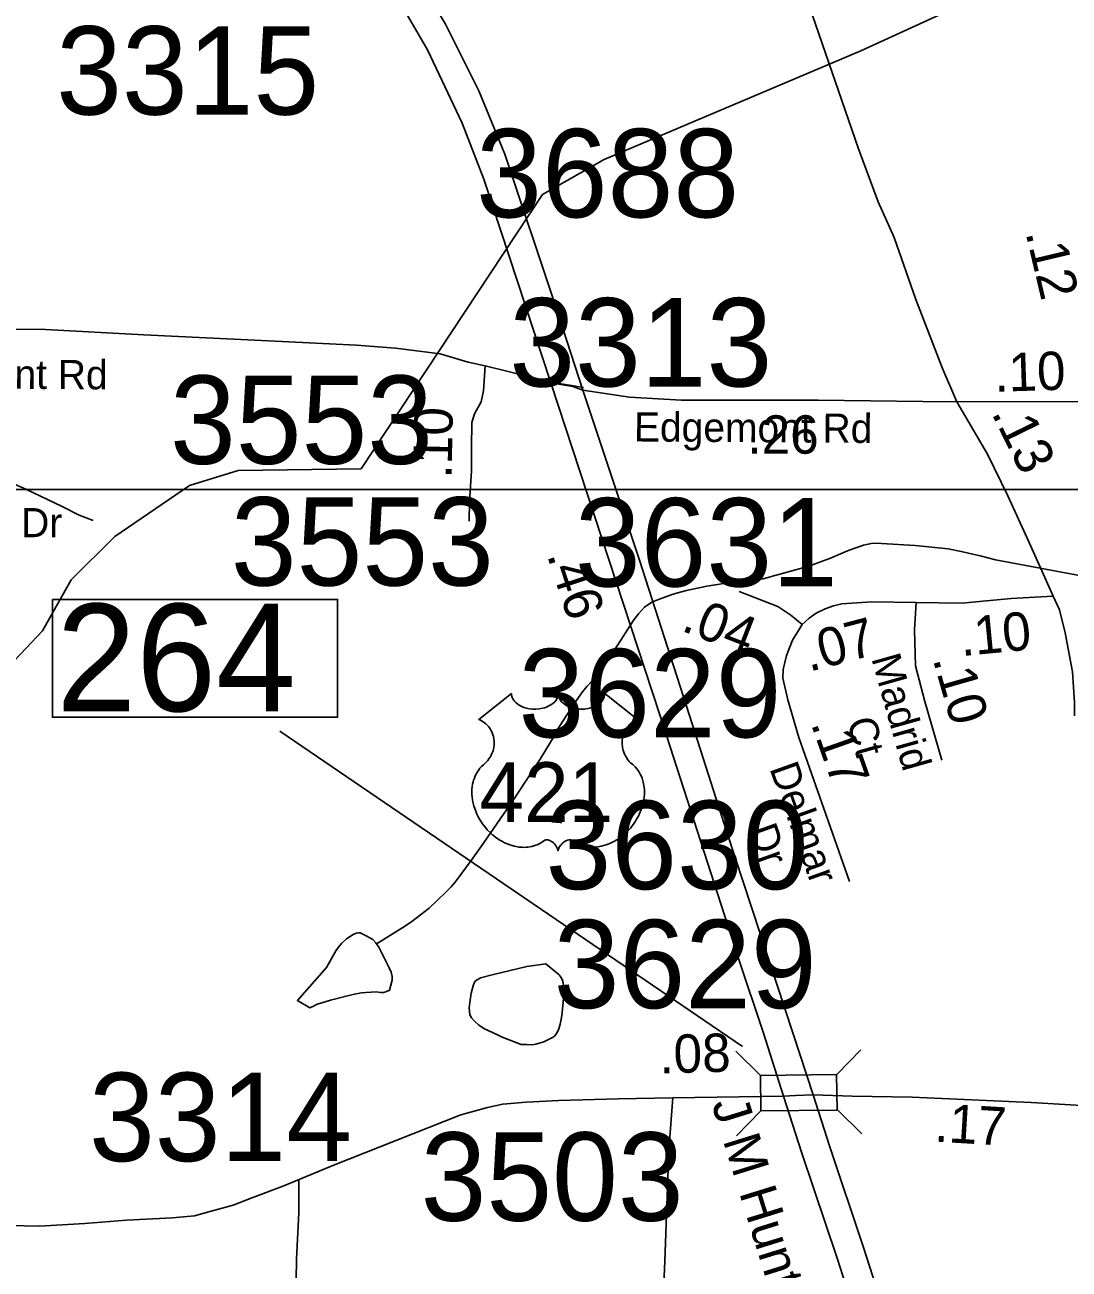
# Model space of a CAD drawing. Extents: x 1662474 to 1856135, y 779280 to 917889.
# Drawn here: x 1772519 to 1775921, y 824049 to 828102 of the extents above; entities that cross this region are included whole.
import ezdxf

# ---------------------------------------------------------------- set-up
doc = ezdxf.new("R2010")
doc.units = 0
for name, color, linetype in [('Cogo Default Point CELL', 7, 'Continuous'), ('Exist Hydrographic Misc Water Feature', 7, 'Continuous'), ('Exist Hydrographic Pond Under 1500 Sq Ft', 7, 'Continuous'), ('Exist Road Non-System Type 51', 7, 'Continuous'), ('Exist Road Non-System Type 51 Label', 7, 'Continuous'), ('Exist Road Primary US Divided Attributed', 7, 'Continuous'), ('Exist Road Primary US Label', 7, 'Continuous'), ('Exist Road Primary US Mileage Hundredths English Label', 7, 'Continuous'), ('Exist Road Primary US Service Attributed', 7, 'Continuous'), ('Exist Road Primary US Shield Number Label', 7, 'Continuous'), ('Exist Road Secondary Mileage Tenths English Label', 7, 'Continuous'), ('Exist Road Secondary Structure Standard Bridge CELL', 7, 'Continuous'), ('Exist Road Secondary Structure Standard Bridge Number Label', 7, 'Continuous'), ('Exist Road Secondary Type 51 Attributed', 7, 'Continuous'), ('Exist Road Secondary Type 51 Label', 7, 'Continuous'), ('Map Preparation Inset Cut Line', 7, 'Continuous'), ('Prop DGN Element Guardrail', 7, 'Continuous'), ('Prop Horizontal Alignment Tick Label', 7, 'Continuous')]:
    doc.layers.add(name, color=color, linetype=linetype)

msp = doc.modelspace()

# ---------------------------------------------------------------- linework, layer by layer
at = {"layer": 'Exist Hydrographic Misc Water Feature'}
for points in [[(1771434.3, 825072.1), (1771769.3, 825327.8), (1772048.2, 825840.7), (1772207.3, 825932.7), (1772467.3, 826012.7), (1772576.2, 826128.6), (1772669.3, 826294.2), (1772812.2, 826435.7), (1773055.2, 826601.3), (1773214.3, 826650.7), (1773614.2, 826655.6), (1774205.2, 827549.5), (1774406.3, 827663.6), (1775242.3, 828017.4), (1776187.2, 828451.1), (1776404.3, 828482.7), (1776662.3, 828444.7), (1776871.2, 828469.9), (1777272.3, 828616)], [(1771297.7, 827019.9), (1771395.5, 827001.1), (1771445.6, 826992.7), (1771495.4, 826986.4), (1771617.4, 826963.3), (1771757, 826932.2), (1771793.1, 826923.8), (1771808.9, 826917.7), (1771829, 826909.5), (1771888.7, 826885), (1771928.7, 826862.7), (1771940.6, 826852.6), (1771972.1, 826824.3), (1771998.2, 826804.2), (1772048, 826783.7), (1772179.6, 826732.7), (1772295.3, 826687.7), (1772343.1, 826667.3), (1772522.5, 826589.8), (1772640.2, 826532.9), (1772695.8, 826504.4), (1772741.7, 826488)], [(1773664.6, 825108.1), (1773684.7, 825119.9), (1773719, 825141.6), (1773759.2, 825167.3), (1773779.3, 825181.1), (1773835.7, 825224.6), (1773890.2, 825276.2), (1773908.2, 825294.1), (1773924.4, 825313.9), (1773973, 825379.5), (1774005.4, 825425.3), (1774088.5, 825544.7), (1774108.6, 825574.5), (1774197.8, 825709.8), (1774220.1, 825745.6), (1774240.2, 825779.5), (1774252.5, 825803.4), (1774307.3, 825889), (1774335.6, 825928.8), (1774349.7, 825946.7), (1774365.9, 825964.5), (1774386, 825988.3), (1774406.3, 826016.2), (1774420.5, 826036.1), (1774432.6, 826054), (1774461.1, 826097.8), (1774491.4, 826145.5), (1774503.5, 826163.5), (1774517.9, 826183.3), (1774538, 826205.1), (1774561.9, 826221), (1774580, 826228.8), (1774628.2, 826246.5), (1774654.2, 826254.2), (1774674.3, 826260), (1774740.5, 826273.5), (1774762.5, 826277.3), (1774808.6, 826284.9), (1774832.6, 826288.8), (1774882.6, 826294.4), (1774910.7, 826296.1), (1774924.7, 826298), (1774940.9, 826301.9), (1774954.8, 826305.8), (1774982.9, 826313.6), (1775073.1, 826338.8), (1775143.5, 826364.3), (1775191.5, 826385.8), (1775207.4, 826391.7), (1775251.7, 826407.3), (1775281.9, 826413.2), (1775309.8, 826412.9), (1775419.9, 826406), (1775527.7, 826395.1), (1775569.6, 826386.7), (1775631.5, 826372.3), (1775681.3, 826359.8), (1775745.5, 826347.3), (1776059.3, 826289.3)]]:
    msp.add_lwpolyline(points, dxfattribs=at)
at = {"layer": 'Exist Hydrographic Pond Under 1500 Sq Ft'}
for points in [[(1773664.6, 825108.1), (1773662.8, 825112.1), (1773652.7, 825122.1), (1773630.8, 825134.3), (1773611.1, 825144.5), (1773607, 825144.6), (1773598.8, 825142.6), (1773589, 825138.7), (1773566.8, 825124.8), (1773550.6, 825109), (1773540.6, 825097.1), (1773532.4, 825085.1), (1773502, 825031.3), (1773407.1, 824924.1), (1773446.9, 824899.7), (1773459, 824905.7), (1773471.1, 824911.6), (1773483, 824915.5), (1773515.2, 824925.2), (1773561.3, 824936.9), (1773593.3, 824944.6), (1773615.4, 824948.4), (1773629.4, 824950.3), (1773663.4, 824952), (1773677.3, 824949.9), (1773687.4, 824949.8), (1773695.4, 824951.8), (1773707.5, 824957.7), (1773711.6, 824973.6), (1773715.7, 824989.6), (1773715.7, 825001.6), (1773712, 825015.6), (1773706.1, 825029.7), (1773694.4, 825053.8), (1773672.6, 825098), (1773664.6, 825108.1)], [(1773966.8, 824899.5), (1773968.9, 824917.5), (1773973.2, 824947.5), (1773979.5, 824971.4), (1773983.6, 824983.4), (1773987.5, 824987.3), (1774003.5, 824997.2), (1774041.7, 825006.9), (1774154, 825034), (1774216.2, 825043.5)], [(1773966.8, 824899.5), (1773968.7, 824877.5), (1773974.6, 824867.4), (1773982.4, 824857.3), (1773998.4, 824843.2), (1774016.4, 824831.1), (1774056.2, 824812.7), (1774074.1, 824804.6), (1774136, 824780.1), (1774154, 824779.9), (1774171.9, 824779.8), (1774184, 824781.7), (1774210, 824789.5), (1774238.1, 824803.3), (1774244.3, 824807.2), (1774252.3, 824817.2), (1774258.4, 824831.1), (1774262.5, 824847.1), (1774266.6, 824863), (1774268.7, 824875), (1774273.2, 824917), (1774275.4, 824945), (1774275.4, 824954.9), (1774273.6, 824973), (1774271.5, 824987), (1774265.8, 824999.1), (1774259.8, 825007.2), (1774247.9, 825017.2), (1774216.2, 825043.5)]]:
    msp.add_lwpolyline(points, dxfattribs=at)
at = {"layer": 'Exist Road Non-System Type 51'}
msp.add_line((1774233.4, 826938.5), (1774339, 826920.9), dxfattribs=at)
msp.add_lwpolyline([(1773411.9, 824341.5), (1773411.6, 824231.5), (1773404.4, 824081.7), (1773399.6, 823799)], dxfattribs=at)
at = {"layer": 'Exist Road Primary US Divided Attributed'}
for points in [[(1774336.5, 826912.6), (1774246.5, 827190), (1774083.1, 827680.6), (1773998.3, 827887.2), (1773889.1, 828104.8), (1773797.6, 828258.3), (1773751.9, 828332), (1773631.3, 828498.8), (1773498.8, 828652.2), (1773247.3, 828914.9), (1773121.1, 829042.5), (1772940.4, 829226.9), (1772536.1, 829626.8), (1772387.8, 829783.9), (1772303, 829874.6), (1772255.8, 829935.9)], [(1772208, 829864.7), (1772236.6, 829813.4), (1772322.9, 829718.2), (1772481.5, 829555.9), (1772768.5, 829263.8), (1773206, 828827.1), (1773317.4, 828713.4), (1773461.2, 828555.6), (1773563, 828435.3), (1773706.9, 828234.7), (1773830.8, 828021.5), (1773943.8, 827782.4), (1774013.8, 827599.5), (1774232.5, 826936.2)], [(1774232.5, 826936.2), (1774587.4, 825854.7), (1774843.4, 825063.9), (1774925.4, 824817), (1774991.1, 824612)], [(1775087.4, 824616.3), (1775021.7, 824814.8), (1774806.5, 825471.8), (1774684.7, 825852.5), (1774521, 826357.9), (1774336.5, 826912.6)], [(1774991.1, 824612), (1775050.2, 824425.9), (1775165.1, 824083.8), (1775322.2, 823597.3), (1775442.4, 823237.2), (1775634.8, 822648.6), (1775724.6, 822362.3), (1775847, 821991.2), (1775956.6, 821662.2), (1776008.6, 821497.7)], [(1776313.4, 821053.2), (1776155.1, 821384.8), (1776110.8, 821496.9), (1776091.6, 821551.5), (1776057.7, 821640), (1776002.3, 821803.1), (1775958.4, 821944.7), (1775788, 822470), (1775683.6, 822777), (1775414.4, 823612), (1775252.6, 824115.9), (1775140.6, 824450), (1775087.4, 824616.3)]]:
    msp.add_lwpolyline(points, dxfattribs=at)
at = {"layer": 'Exist Road Primary US Service Attributed'}
msp.add_lwpolyline([(1774018.7, 826991.1), (1774013.5, 826910), (1774006.1, 826873.8), (1773984, 826835.4), (1773975.1, 826806.7), (1773973.7, 826725.5), (1773973.7, 826648.8), (1773967.4, 826549.9), (1773967, 826485)], dxfattribs=at)
at = {"layer": 'Exist Road Secondary Structure Standard Bridge CELL'}
for p, q in [((1774835.1, 824758.9), (1774915.9, 824679.8)), ((1775163.8, 824681.8), (1775243, 824762.7)), ((1775165, 824568.7), (1775245.9, 824489.5)), ((1774838, 824483.1), (1774917.1, 824564))]:
    msp.add_line(p, q, dxfattribs=at)
msp.add_lwpolyline([(1774915.9, 824679.8), (1775163.8, 824682.4), (1775165, 824566.6), (1774917.1, 824564)], close=True, dxfattribs=at)
at = {"layer": 'Exist Road Secondary Structure Standard Bridge Number Label'}
msp.add_line((1774857, 824773.4), (1773350.1, 825801.1), dxfattribs=at)
msp.add_lwpolyline([(1772608.8, 826230.4), (1773537.8, 826230.4), (1773537.8, 825846.3), (1772608.8, 825846.3)], close=True, dxfattribs=at)
at = {"layer": 'Exist Road Secondary Type 51 Attributed'}
for points in [[(1775555, 826873.7), (1775508.5, 826982.5), (1775422.1, 827208), (1775350.8, 827409.2), (1775298.9, 827526), (1775235.3, 827698.5), (1775073.1, 828167.8)], [(1770488.6, 827168.9), (1770639.8, 827164.5), (1770831.3, 827155.6), (1771086.2, 827142.3), (1771408.9, 827130.5), (1771716.2, 827123.9), (1772095.8, 827114.3), (1772586.4, 827109.7), (1772906.5, 827092.9), (1773313, 827073), (1773599.3, 827059), (1773726.9, 827048.7), (1773872.2, 827030.4), (1773963.3, 827003.7), (1774018.7, 826991.1)], [(1774018.7, 826991.1), (1774176.8, 826952.7), (1774232.5, 826936.2)], [(1774232.5, 826936.2), (1774304.7, 826923.8), (1774336.5, 826912.6)], [(1774336.5, 826912.6), (1774488.6, 826889.2), (1774656.9, 826879.6), (1775103.5, 826879.6), (1775444.6, 826875.6), (1775555, 826873.7)], [(1775555, 826873.7), (1775970.8, 826875.4), (1776090.2, 826860)], [(1775869.8, 826241.1), (1775791.5, 826416.3), (1775722, 826567.4), (1775655.2, 826703.8), (1775555, 826873.7)], [(1775051.1, 826148.4), (1775014.5, 826179), (1774972.4, 826207.1), (1774846.1, 826256.2)], [(1775869.8, 826241.1), (1775732.9, 826233.8), (1775571.2, 826218.1), (1775422.6, 826220.7)], [(1775938.7, 825851.1), (1775939.2, 825894.3), (1775932.4, 825994.6), (1775908, 826121.7), (1775889.6, 826196.8), (1775869.8, 826241.1)], [(1775422.6, 826220.7), (1775278.2, 826222.4), (1775180.6, 826216), (1775153.8, 826209), (1775126.4, 826200.1), (1775097.1, 826185.4), (1775074.7, 826169.5), (1775051.1, 826148.4)], [(1775422.6, 826220.7), (1775417.2, 826131.2), (1775421, 826013.9), (1775451.2, 825897.5), (1775506, 825707.2)], [(1775051.1, 826148.4), (1775020.2, 826098), (1775000.4, 826047.7), (1774989.6, 826001.7), (1774988, 825974.3), (1775004.6, 825902.9), (1775040.3, 825780.5), (1775206.1, 825311.1)], [(1774630.3, 824606.9), (1774453, 824603.2), (1774259, 824598.1), (1774151.7, 824593), (1774076.2, 824586.4), (1774026.6, 824574.8), (1773939.8, 824550.7), (1773522.1, 824386.5), (1773362.7, 824319.4), (1773261.3, 824281.5), (1773197.1, 824257.4), (1773125.6, 824237.7), (1773071.6, 824221.7), (1772999.7, 824215.1), (1772850.4, 824207.8), (1772714.6, 824197.6), (1772566.4, 824188.1), (1772467.2, 824190.3)], [(1774630.3, 824606.9), (1774617.3, 824436.3), (1774604.4, 824074.3), (1774589.8, 823746.7), (1774581.2, 823446.9), (1774558.1, 822915)], [(1774991.1, 824612), (1774630.3, 824606.9)], [(1775087.4, 824616.3), (1775029.7, 824614.2), (1774991.1, 824612)], [(1776017.1, 824578.4), (1775797.7, 824591.7), (1775410.2, 824608.3), (1775214.3, 824612), (1775087.4, 824616.3)]]:
    msp.add_lwpolyline(points, dxfattribs=at)
at = {"layer": 'Map Preparation Inset Cut Line'}
for points in [[(1731035.7, 826588.1), (1793585.1, 826588.1), (1793585.1, 870408.9), (1731035.7, 870408.9)], [(1793585.1, 782767.4), (1731035.7, 782767.4), (1731035.7, 826588.1), (1793585.1, 826588.1)]]:
    msp.add_lwpolyline(points, close=True, dxfattribs=at)
at = {"layer": 'Prop Horizontal Alignment Tick Label'}
msp.add_lwpolyline([(1774104.3, 825923.7), (1774104.6, 825919.3), (1774105.7, 825914), (1774106.5, 825911.3), (1774108.9, 825906.2), (1774112.9, 825900.1), (1774118.6, 825894.1), (1774124.9, 825888.9), (1774129.2, 825886.2), (1774136.4, 825882.3), (1774144.6, 825878.8), (1774153.8, 825876.2), (1774163.1, 825874.3), (1774173.4, 825873.2), (1774183.5, 825873), (1774194.4, 825873.8), (1774206.5, 825876.1), (1774212, 825877.6), (1774218.3, 825879.7), (1774224, 825882.1), (1774230.4, 825885.5), (1774235.5, 825888.7), (1774239.4, 825891.6), (1774245.1, 825897), (1774249.6, 825902.6), (1774251.5, 825905.8), (1774253.1, 825908.8), (1774255.3, 825915.2), (1774255.9, 825918), (1774256.4, 825923.9), (1774256.8, 825918.9), (1774257.3, 825915.9), (1774258.1, 825912.9), (1774259.3, 825909.7), (1774261.6, 825905.1), (1774264.1, 825901.4), (1774268.8, 825895.8), (1774271.8, 825893), (1774274.5, 825890.8), (1774281.7, 825885.9), (1774290.2, 825881.6), (1774294.3, 825879.8), (1774298.6, 825878.3), (1774304, 825876.6), (1774309.5, 825875.3), (1774315.1, 825874.4), (1774320.7, 825873.5), (1774326.5, 825873.1), (1774331.2, 825873), (1774337, 825873), (1774342.3, 825873.4), (1774347.8, 825874), (1774353.8, 825875), (1774358.6, 825876.1), (1774365, 825877.8), (1774370.8, 825879.8), (1774375.9, 825882), (1774382.5, 825885.5), (1774387.8, 825888.8), (1774391.7, 825891.9), (1774396.4, 825896.2), (1774400.8, 825901.3), (1774403.3, 825905), (1774405.1, 825908.8), (1774406.8, 825912.9), (1774407.9, 825917.1), (1774408.4, 825920.8), (1774408.5, 825924), (1774514.8, 825839.3), (1774512.3, 825838.4), (1774506.5, 825835.5), (1774501.9, 825832.8), (1774494.6, 825827.7), (1774491.4, 825824.9), (1774488.3, 825821.9), (1774485.4, 825818.8), (1774482.9, 825815.8), (1774479.8, 825811.6), (1774477, 825807.3), (1774474.3, 825802.6), (1774472.4, 825798.5), (1774469.1, 825790), (1774467.5, 825784.6), (1774466.5, 825780), (1774465.3, 825770.5), (1774465, 825766), (1774465, 825761.5), (1774465.2, 825756.8), (1774465.7, 825752.3), (1774466.5, 825747.6), (1774467.2, 825743.4), (1774468.5, 825738.3), (1774470.4, 825732.4), (1774472.7, 825726.7), (1774477.6, 825717.5), (1774483.9, 825708.1), (1774488.3, 825702.8), (1774492.7, 825698.3), (1774499.3, 825692.7), (1774502.8, 825689.6), (1774506.9, 825685.5), (1774513.5, 825677.8), (1774516.2, 825674.2), (1774519, 825670.1), (1774521.5, 825665.9), (1774524, 825661.3), (1774526, 825657.4), (1774529.7, 825648.3), (1774532.5, 825639.4), (1774533.7, 825634.8), (1774535.7, 825624.4), (1774536.5, 825619.2), (1774537.3, 825609), (1774537.3, 825596.7), (1774536.4, 825585), (1774534.2, 825571.4), (1774532.3, 825563.3), (1774529.5, 825553.8), (1774526.8, 825545.5), (1774522, 825533.4), (1774517.7, 825524.6), (1774512.1, 825514.3), (1774508.3, 825508.1), (1774503.8, 825501.5), (1774498.2, 825493.8), (1774491.7, 825485.6), (1774483.9, 825477), (1774477.5, 825470.7), (1774469.2, 825463.3), (1774464.2, 825459.1), (1774457.1, 825453.7), (1774447.3, 825447.2), (1774437.6, 825441.6), (1774429.4, 825437.4), (1774422.1, 825434.3), (1774412.7, 825430.7), (1774397, 825426.3), (1774391.3, 825425.2), (1774384.5, 825424.2), (1774378.2, 825423.5), (1774372, 825423.1), (1774363.7, 825423.1), (1774355.5, 825423.8), (1774347.7, 825424.9), (1774339.6, 825426.6), (1774331.1, 825429.1), (1774323.5, 825432.1), (1774315.7, 825436), (1774302.5, 825444.2), (1774298.7, 825446.3), (1774296.6, 825446.8), (1774291.5, 825447.1), (1774286.7, 825446.1), (1774281.8, 825444.1), (1774278.9, 825442.6), (1774275, 825440), (1774272, 825437.6), (1774268.3, 825434.1), (1774265.8, 825431.2), (1774263.9, 825429), (1774260.2, 825423.1), (1774258.9, 825420.4), (1774257.5, 825416.8), (1774256.3, 825411.5), (1774254.6, 825418.2), (1774252.7, 825422.6), (1774250.4, 825426.3), (1774248, 825429.7), (1774244.3, 825433.9), (1774241, 825437.1), (1774237, 825440.4), (1774232.7, 825443), (1774229.3, 825444.7), (1774226.2, 825445.9), (1774222.3, 825446.9), (1774219.2, 825447.1), (1774216.6, 825447.1), (1774213.1, 825446.3), (1774208.3, 825442.8), (1774203.7, 825439.7), (1774198.8, 825436.6), (1774192.9, 825433.4), (1774188.5, 825431.4), (1774183.4, 825429.4), (1774177.4, 825427.4), (1774170.8, 825425.7), (1774164.1, 825424.4), (1774158.2, 825423.5), (1774151.9, 825422.9), (1774146.2, 825422.7), (1774140.2, 825422.8), (1774134.6, 825423.2), (1774128.2, 825423.8), (1774120.1, 825425), (1774113.5, 825426.5), (1774106.4, 825428.4), (1774099.2, 825430.6), (1774091.5, 825433.6), (1774081.8, 825437.8), (1774075.1, 825441.2), (1774064.5, 825447.3), (1774052.1, 825455.9), (1774042.7, 825463.5), (1774035.8, 825469.7), (1774025.7, 825480), (1774019.8, 825486.8), (1774010.5, 825498.8), (1774004.5, 825507.5), (1774000.6, 825514), (1773995, 825524.3), (1773991.9, 825530.7), (1773987.9, 825540.1), (1773984.7, 825548.7), (1773982.1, 825556.9), (1773980.7, 825562.1), (1773978.7, 825571.2), (1773977.4, 825577.7), (1773976.2, 825586.5), (1773975.6, 825595.9), (1773975.4, 825604.5), (1773975.7, 825611.7), (1773976.5, 825620), (1773977.9, 825628.9), (1773979.6, 825636.5), (1773981.1, 825641.9), (1773983.4, 825648.6), (1773986.4, 825655.9), (1773989.9, 825663), (1773993.2, 825668.8), (1773997.5, 825675.1), (1774001.6, 825680.4), (1774007, 825686.3), (1774012.7, 825691.7), (1774017.9, 825695.9), (1774024, 825702), (1774027.2, 825705.6), (1774031.1, 825710.7), (1774034.1, 825715.4), (1774036.6, 825719.6), (1774039.8, 825725.8), (1774041.8, 825730.5), (1774044.2, 825737.6), (1774045.4, 825742.7), (1774046.7, 825749.1), (1774047.5, 825755.2), (1774047.8, 825762.8), (1774047.6, 825769.1), (1774046.8, 825776.5), (1774045.4, 825783.5), (1774043.8, 825789.6), (1774041.1, 825796.7), (1774038.7, 825801.8), (1774034.6, 825808.8), (1774030.1, 825815.3), (1774025.4, 825820.5), (1774020.7, 825825.2), (1774016.2, 825828.8), (1774011.9, 825831.8), (1774006.5, 825835.1), (1774001.3, 825837.7), (1773998, 825839)], close=True, dxfattribs=at)

# ---------------------------------------------------------------- texts
at = {"layer": 'Cogo Default Point CELL'}
for s, p in [('3315', (1772621.1, 827809.9)), ('3688', (1773989.2, 827475.3)), ('3313', (1774097.4, 826924.1)), ('3553', (1772991.9, 826671.9)), ('3553', (1773190.1, 826275.5)), ('3631', (1774311, 826272.6)), ('3629', (1774127.3, 825781.1)), ('3630', (1774215.3, 825286.5)), ('3629', (1774241.9, 824898.6)), ('3314', (1772728, 824400.3)), ('3503', (1773808.4, 824206))]:
    msp.add_text(s, height=288, dxfattribs=at).set_placement(p)
at = {"layer": 'Exist Road Non-System Type 51 Label'}
msp.add_text('Sherrilwood Dr', height=95, dxfattribs=at).set_placement((1771800.7, 826433.2))
at = {"layer": 'Exist Road Primary US Label'}
msp.add_text('J M Hunt Expy', height=120, rotation=287.2714, dxfattribs=at).set_placement((1774755.5, 824587.9))
at = {"layer": 'Exist Road Primary US Mileage Hundredths English Label'}
for s, rotation, p in [('.10', 88.9584, (1773909.3, 826623.6)), ('.46', 288.1649, (1774219.2, 826375.5))]:
    msp.add_text(s, height=125, rotation=rotation, dxfattribs=at).set_placement(p)
at = {"layer": 'Exist Road Primary US Shield Number Label'}
msp.add_text('421', height=195, dxfattribs=at).set_placement((1774000.4, 825504.9))
at = {"layer": 'Exist Road Secondary Mileage Tenths English Label'}
for s, rotation, p in [('.12', 283.3735, (1775778.7, 827425.5)), ('.10', 1.8467, (1775679, 826906.6)), ('.13', 296.09, (1775666.9, 826838.2)), ('.10', 5.5251, (1775570.7, 826045.5)), ('.08', 1.5067, (1774587.6, 824686)), ('.17', 356.5952, (1775480.6, 824464.2))]:
    msp.add_text(s, height=125, rotation=rotation, dxfattribs=at).set_placement(p)
msp.add_text('.26', height=125, dxfattribs=at).set_placement((1774873, 826705.2))
at = {"layer": 'Exist Road Secondary Structure Standard Bridge Number Label'}
msp.add_text('264', height=350, dxfattribs=at).set_placement((1772621.4, 825866.1))
at = {"layer": 'Exist Road Secondary Type 51 Label'}
for s, rotation, p in [('Edgemont Rd', 359.6318, (1772011.7, 826919.7)), ('Edgemont Rd', 359.6318, (1774503.2, 826745.1)), ('Madrid', 285.7493, (1775276.3, 826038.9)), (' Ct', 285.7493, (1775185.9, 825866.9)), ('Delmar', 289.705, (1774944.1, 825680.2)), (' Dr', 289.705, (1774861.9, 825513))]:
    msp.add_text(s, height=95, rotation=rotation, dxfattribs=at).set_placement(p)
at = {"layer": 'Prop DGN Element Guardrail'}
for s, rotation, p in [('.04', 338.7495, (1774653.7, 826129.9)), ('.07', 14.6764, (1775074.2, 825994.3)), ('.10', 286.056, (1775476.4, 826036.1)), ('.17', 289.4559, (1775079, 825826.1))]:
    msp.add_text(s, height=125, rotation=rotation, dxfattribs=at).set_placement(p)

doc.saveas('drawing.dxf')
